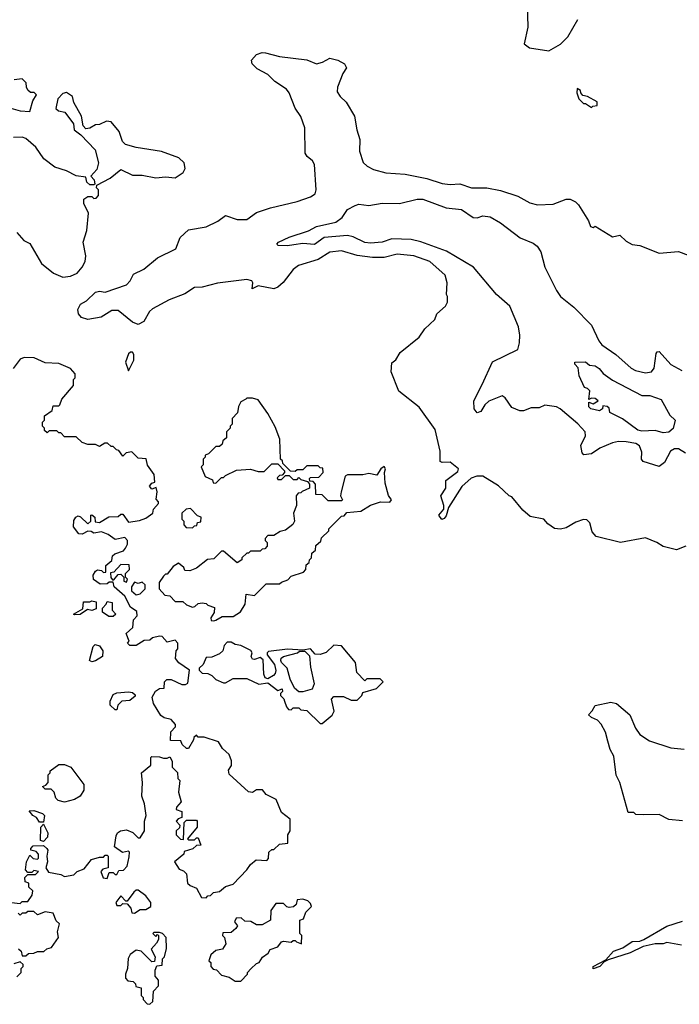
# Model space of a CAD drawing. Extents: x 2210602 to 2357277, y 510288 to 673808.
# Tile 413 of 464: x 2328793 to 2332199, y 634140 to 639223. Entities that reach past the tile are written whole.
import ezdxf

# ---------------------------------------------------------------- set-up
doc = ezdxf.new("R2010")
doc.units = 0

msp = doc.modelspace()

# ---------------------------------------------------------------- linework, layer by layer
at = {"layer": '0CON05XD'}
for points in [[(2331413.1, 639305), (2331417.1, 639185), (2331398.3, 639098.3), (2331425, 639077.5), (2331525, 639063.3)], [(2331525, 639063.3), (2331585, 639097.5), (2331623.3, 639135), (2331675.9, 639224.1)], [(2332232.5, 636505), (2332185, 636486), (2332115, 636503.3), (2332082.5, 636525), (2332025, 636548.8), (2331895, 636523.8), (2331770, 636555), (2331749.3, 636579.3), (2331737.5, 636625), (2331721.7, 636641.7), (2331705, 636642.5), (2331665, 636630), (2331615, 636600), (2331585, 636593.3), (2331555, 636596.7), (2331520.5, 636620.5), (2331500, 636645), (2331429.3, 636659.3), (2331390.7, 636690.7), (2331335, 636760), (2331320, 636765), (2331265, 636817.5), (2331185, 636867.5), (2331153.6, 636866.4), (2331125, 636856.7), (2331076.1, 636813.9), (2331007.5, 636705), (2330995, 636662.5), (2330985, 636647.5), (2330973, 636643), (2330956.7, 636665), (2330983, 636697), (2330983.3, 636715), (2330967.5, 636765), (2330993.3, 636805), (2330993.3, 636845), (2331055, 636890), (2331058.8, 636905), (2331015, 636939.2), (2330975, 636936.7), (2330965, 636942.5), (2330964, 636995), (2330938.3, 637108.3), (2330855, 637222.5), (2330750, 637305), (2330710.9, 637405), (2330715, 637452.5), (2330735, 637467.5), (2330757.5, 637505), (2330856.4, 637583.6), (2330885, 637627.5), (2330937.5, 637675), (2330947.5, 637705), (2330992.5, 637745), (2331002.5, 637765), (2331002.5, 637795), (2330997.5, 637805), (2331000, 637865), (2330990, 637905), (2330910, 637975), (2330827.5, 638005), (2330742.6, 638012.6), (2330675, 637995.4), (2330615, 637995.4), (2330536, 638006), (2330455, 638030), (2330395, 638023.6), (2330335, 637985.4), (2330233.3, 637955), (2330205, 637934), (2330153.6, 637866.4), (2330125, 637842.5), (2330105, 637834.3), (2330025, 637850), (2329993.8, 637833.8), (2329996.7, 637865), (2329991.2, 637875), (2329965, 637881.9), (2329815, 637863.8), (2329735, 637841.8), (2329695, 637840.6), (2329645, 637808.8), (2329565, 637777.5), (2329479.1, 637730.9), (2329463.4, 637716.6), (2329434.5, 637665.5), (2329405, 637650), (2329375, 637662), (2329301.2, 637721.2), (2329268.8, 637721.2), (2329213.1, 637686.9), (2329145, 637675.7), (2329111.2, 637685), (2329096.2, 637705), (2329093.6, 637726.4), (2329107.5, 637755), (2329138, 637772), (2329185, 637815.8), (2329205, 637822), (2329235, 637815.8), (2329345, 637854.5), (2329363.6, 637875), (2329380.4, 637909.6), (2329434.5, 637935), (2329505, 637993.1), (2329599.7, 638040.3), (2329621.7, 638098.3), (2329665, 638138.8), (2329755, 638154.3), (2329816.4, 638183.6), (2329855, 638212), (2329915, 638191.4), (2329965, 638192.5), (2330015, 638227.1), (2330087.6, 638252.4), (2330225, 638284.4), (2330295, 638309.4), (2330319.2, 638325), (2330323.3, 638345), (2330315.5, 638475), (2330305.3, 638495.3), (2330277.8, 638517.8), (2330267.5, 638535), (2330265.7, 638665), (2330244.3, 638724.3), (2330215.8, 638765.8), (2330184, 638845), (2330170, 638865), (2330111.2, 638905), (2330075, 638940), (2330019.5, 638969.5), (2329992.5, 638995), (2329990, 639015), (2330015.9, 639044.1), (2330045, 639054), (2330062.9, 639052.9), (2330135, 639034), (2330275, 639016), (2330325, 638996), (2330356.6, 639003.4), (2330395, 639024.3), (2330435, 639014.4), (2330470, 638995), (2330481.2, 638975), (2330461.2, 638945), (2330433.8, 638875), (2330431.7, 638851.7), (2330447, 638827), (2330478.3, 638798.3), (2330521.2, 638725), (2330533.3, 638655), (2330550, 638605), (2330547.5, 638545), (2330566.4, 638486.4), (2330586.4, 638466.4), (2330619.5, 638449.5), (2330683.2, 638433.2), (2330784.1, 638425.9), (2330895, 638402.9), (2330975, 638377.5), (2331015, 638372.5), (2331065, 638375.6), (2331125.6, 638355.6), (2331205, 638354.5), (2331275, 638341.8), (2331365, 638311.4), (2331427.9, 638277.9), (2331467.3, 638267.3), (2331548.3, 638271.7), (2331615, 638296), (2331635, 638296.7), (2331663.6, 638283.6), (2331678.3, 638268.3), (2331730, 638185), (2331740, 638155), (2331755, 638150), (2331765, 638157.5), (2331855, 638102.5), (2331891.7, 638111.7), (2331925, 638080), (2331955, 638062.5), (2331995, 638057.5), (2332095, 638017.5), (2332195, 638025.8), (2332245, 638007.5)], [(2328735, 638770), (2328795, 638752.5), (2328845, 638750), (2328860, 638805), (2328880, 638835), (2328868.3, 638848.3), (2328848.3, 638848.3), (2328835, 638860), (2328827.5, 638875), (2328827, 638897), (2328805, 638917.5), (2328765, 638912.5)], [(2328777.5, 638125), (2328813.6, 638083.6), (2328845, 638067.5), (2328905, 637964), (2328966.7, 637915), (2329015, 637894.3), (2329055, 637899.2), (2329088.8, 637915), (2329116.2, 637945), (2329131.2, 637975), (2329133.8, 638005), (2329120, 638075), (2329138.8, 638135), (2329147.5, 638225), (2329123.3, 638275), (2329123.9, 638296.1), (2329145, 638310), (2329165, 638310), (2329175, 638300), (2329188.3, 638301.7), (2329200, 638315), (2329200, 638345), (2329190, 638355), (2329191.7, 638368.3), (2329260, 638405), (2329315, 638450), (2329375, 638420), (2329425, 638421.2), (2329495, 638407.5), (2329545, 638412.5), (2329595, 638407.5), (2329637.5, 638435), (2329647.5, 638455), (2329642.5, 638485), (2329615, 638510), (2329525, 638543.3), (2329395, 638563.3), (2329339.3, 638579.3), (2329324.1, 638594.1), (2329306.1, 638646.1), (2329265, 638696.7), (2329240.7, 638699.3), (2329205, 638682.5), (2329185, 638680), (2329155, 638662.5), (2329135, 638660), (2329120, 638675), (2329112.5, 638725), (2329072.5, 638795), (2329066.1, 638826.1), (2329035, 638847.5), (2329015, 638842.5), (2328990, 638815), (2328980, 638765), (2328993, 638753), (2329026.4, 638746.4), (2329070, 638685), (2329073.9, 638653.9), (2329109.3, 638629.3), (2329181.7, 638551.7), (2329200, 638485), (2329190.7, 638449.3), (2329160, 638415), (2329177, 638397), (2329180, 638375), (2329175, 638370), (2329155, 638370), (2329140, 638385), (2329135, 638410), (2329085, 638416.7), (2329035, 638443.3), (2328975, 638462.5), (2328917.5, 638505), (2328875.9, 638565.9), (2328825, 638610), (2328805, 638617.5), (2328760, 638615)], [(2331745, 638770), (2331753, 638777), (2331775, 638780), (2331775, 638800), (2331725, 638827.5), (2331701.7, 638831.7), (2331690, 638845), (2331688.3, 638858.3), (2331671.7, 638868.3), (2331670, 638845), (2331680, 638815), (2331705, 638790), (2331715, 638790), (2331745, 638770)], [(2330208.3, 638061.7), (2330175, 638056.2), (2330128.3, 638058.3), (2330120, 638065), (2330130, 638075), (2330185, 638101.2), (2330285, 638134), (2330325, 638156), (2330425, 638178), (2330458.3, 638201.7), (2330485.8, 638244.2), (2330525.6, 638264.4), (2330545, 638270.8), (2330595, 638263.3), (2330665, 638275.6), (2330755, 638274.4), (2330845, 638297.5), (2330875, 638297.5), (2330995, 638252.1), (2331075, 638243.1), (2331135, 638202.9), (2331155, 638201.2), (2331185, 638210), (2331222.5, 638205), (2331275, 638174), (2331377.9, 638097.9), (2331445, 638069.4), (2331465, 638054.3), (2331484.4, 638025), (2331504.3, 637945), (2331565.8, 637825), (2331586.2, 637795), (2331655, 637738.8), (2331745.5, 637645.5), (2331783.1, 637565), (2331798.6, 637545), (2331870.8, 637495), (2331950, 637425), (2331973, 637413), (2332025, 637400.4), (2332055.6, 637405), (2332068.9, 637425), (2332080.4, 637499.6), (2332085, 637508.8), (2332095, 637510.8), (2332155, 637442.5), (2332213, 637413)], [(2332230.9, 636985), (2332195, 637008.1), (2332175, 637007.5), (2332152.9, 636995), (2332123.1, 636936.9), (2332095, 636916.2), (2332012.6, 636942.6), (2332004.5, 636955), (2332005, 636990), (2331993, 637023), (2331975, 637034.7), (2331925, 637043.3), (2331885, 637046.1), (2331855, 637038.5), (2331788.5, 637011.5), (2331745, 636981.9), (2331706.7, 636976.7), (2331696.7, 636986.7), (2331690.8, 637025), (2331714, 637075), (2331712.9, 637095), (2331675, 637136.9), (2331583.8, 637215), (2331565, 637224), (2331505, 637233.3), (2331475, 637220), (2331435, 637218.8), (2331395, 637203.8), (2331375, 637203.3), (2331335, 637222), (2331300.3, 637270.3), (2331285, 637281.2), (2331215, 637253.8), (2331194.2, 637235.8), (2331175, 637200), (2331155, 637193.3), (2331140, 637215), (2331138.8, 637255), (2331180.6, 637339.4), (2331235, 637456.2), (2331365, 637520), (2331374.2, 637554.2), (2331375.6, 637595), (2331368, 637638), (2331324.5, 637744.5), (2331254.6, 637804.6), (2331135.9, 637945.9), (2330997.6, 638027.6), (2330865, 638076.9), (2330815, 638089.2), (2330715, 638092.1), (2330665, 638075.4), (2330605, 638069.2), (2330575, 638073.5), (2330515, 638102.9), (2330485, 638110), (2330365, 638098.9), (2330315, 638063.3), (2330255, 638068.6), (2330208.3, 638061.7)], [(2329355, 637410), (2329382.5, 637465), (2329382.5, 637495), (2329375, 637507.5), (2329365, 637507.5), (2329355, 637497.5), (2329340, 637455), (2329355, 637410)], [(2329172.5, 636355), (2329183.6, 636376.4), (2329195, 636382.5), (2329215, 636380), (2329225, 636370), (2329238.3, 636371.7), (2329237.5, 636405), (2329268.3, 636431.7), (2329272.5, 636455), (2329283.6, 636466.4), (2329328.3, 636481.7), (2329340, 636495), (2329350, 636515), (2329350, 636535), (2329335, 636550), (2329285, 636540), (2329250, 636565), (2329215, 636580), (2329175, 636572.5), (2329161.7, 636581.7), (2329145, 636582.5), (2329115, 636567.5), (2329098.3, 636568.3), (2329070, 636605), (2329073, 636637), (2329082.5, 636655), (2329095, 636662.5), (2329107, 636657), (2329145, 636620), (2329160, 636635), (2329160, 636665), (2329165, 636667.5), (2329180, 636655), (2329181.7, 636631.7), (2329205, 636627.5), (2329253, 636657), (2329301.7, 636658.3), (2329315, 636670), (2329325, 636670), (2329355, 636630), (2329411.7, 636638.3), (2329445, 636650), (2329480, 636675), (2329483, 636697), (2329510, 636725), (2329510, 636735), (2329498.3, 636748.3), (2329502.5, 636785), (2329498.3, 636808.3), (2329475, 636800), (2329462.5, 636815), (2329475, 636830), (2329490, 636835), (2329487.5, 636875), (2329453, 636923), (2329446.4, 636956.4), (2329405, 636960), (2329371.7, 636991.7), (2329343, 636987), (2329325, 636970), (2329305, 637000), (2329293, 637003), (2329275, 637020), (2329265, 637020), (2329247, 637037), (2329233, 637037), (2329205, 637020), (2329185, 637030), (2329145, 637030), (2329115, 637040), (2329085, 637070), (2329025, 637070), (2329005, 637090), (2328995, 637090), (2328985, 637100), (2328945, 637100), (2328935, 637090), (2328921.7, 637101.7), (2328920, 637115), (2328910, 637125), (2328910, 637145), (2328920, 637155), (2328921.7, 637178.3), (2328960, 637205), (2328965, 637230), (2328995, 637230), (2329000, 637235), (2329010, 637265), (2329070, 637335), (2329070, 637365), (2329080, 637375), (2329080, 637395), (2329055, 637422.5), (2328995, 637447.5), (2328925, 637452.5), (2328867, 637477), (2328815, 637480), (2328795, 637470), (2328758.3, 637421.7)], [(2332115, 637090.8), (2332075, 637102), (2332005, 637098.8), (2331985, 637103.8), (2331905, 637163.3), (2331840, 637195), (2331837, 637217), (2331827, 637227), (2331805, 637230), (2331802.5, 637215), (2331786.2, 637203.8), (2331742.5, 637215), (2331732.5, 637225), (2331731.7, 637248.3), (2331755, 637240), (2331780, 637255), (2331765, 637267.5), (2331745, 637270), (2331731.7, 637261.7), (2331737, 637307), (2331725, 637320), (2331710, 637325), (2331682.5, 637385), (2331676.4, 637426.4), (2331660, 637445), (2331660, 637455), (2331715, 637457.5), (2331735, 637440), (2331765, 637436.7), (2331785, 637423.3), (2331806.1, 637396.1), (2331855, 637362.5), (2332005, 637283.8), (2332047, 637283), (2332105, 637263.3), (2332151.1, 637181.1), (2332177.5, 637155), (2332167.7, 637112.3), (2332145, 637094), (2332115, 637090.8)], [(2329795, 636120), (2329805, 636122.5), (2329838.3, 636141.7), (2329895, 636142.5), (2329933, 636167), (2329957.5, 636205), (2329961.7, 636258.3), (2330005, 636250), (2330065, 636310), (2330135, 636310), (2330145, 636320), (2330178.3, 636331.7), (2330195, 636350), (2330258.3, 636371.7), (2330270, 636385), (2330271.7, 636408.3), (2330288.3, 636421.7), (2330290, 636435), (2330300, 636445), (2330301.7, 636468.3), (2330320, 636485), (2330321.7, 636508.3), (2330348.3, 636531.7), (2330351.7, 636548.3), (2330390, 636585), (2330390, 636595), (2330455, 636660), (2330468.3, 636661.7), (2330481.7, 636678.3), (2330555, 636686.2), (2330605, 636716.2), (2330656.4, 636733.6), (2330705, 636732.5), (2330713.3, 636745), (2330697.6, 636767.6), (2330680.8, 636830.8), (2330676.2, 636885), (2330682.5, 636905), (2330675, 636916), (2330657.5, 636905), (2330637.5, 636872.5), (2330595, 636880), (2330565, 636874), (2330486.2, 636873.8), (2330473.6, 636866.4), (2330452.5, 636785), (2330450, 636765), (2330460, 636745), (2330455, 636740), (2330385, 636740), (2330355, 636770), (2330321.7, 636771.7), (2330320, 636825), (2330308.3, 636838.3), (2330291.7, 636841.7), (2330290, 636855), (2330295, 636860), (2330338.3, 636861.7), (2330360, 636885), (2330358.3, 636908.3), (2330345, 636910), (2330335, 636920), (2330275, 636920), (2330255, 636900), (2330225, 636900), (2330215, 636890), (2330191.7, 636891.7), (2330151.7, 636931.7), (2330150, 636945), (2330140, 636955), (2330137, 637057), (2330111.7, 637121.7), (2330075, 637190), (2330025, 637260), (2329995, 637270), (2329965, 637270), (2329960, 637265), (2329935, 637250), (2329923, 637227), (2329917, 637193), (2329890, 637165), (2329890, 637135), (2329880, 637125), (2329880, 637115), (2329860, 637095), (2329860, 637065), (2329841.7, 637048.3), (2329838.3, 637031.7), (2329825, 637020), (2329805, 637020), (2329768.3, 636981.7), (2329750, 636975), (2329750, 636965), (2329740, 636955), (2329740, 636925), (2329730, 636915), (2329750, 636865), (2329788.3, 636848.3), (2329791.7, 636831.7), (2329805, 636830), (2329835, 636860), (2329845, 636860), (2329855, 636870), (2329913, 636897), (2329985, 636902.5), (2330025, 636890), (2330055, 636890), (2330095, 636930), (2330125, 636930), (2330160, 636895), (2330160, 636885), (2330148.3, 636871.7), (2330135, 636870), (2330121.7, 636858.3), (2330125, 636850), (2330145, 636850), (2330165, 636870), (2330185, 636870), (2330205, 636850), (2330225, 636850), (2330235, 636860), (2330245, 636850), (2330278.3, 636838.3), (2330290, 636825), (2330290, 636805), (2330251.7, 636788.3), (2330245, 636780), (2330231.7, 636778.3), (2330220, 636765), (2330222.5, 636715), (2330207.5, 636675), (2330212.5, 636635), (2330203, 636617), (2330165, 636587.5), (2330138.3, 636581.7), (2330105, 636560), (2330075, 636560), (2330060, 636545), (2330060, 636535), (2330070, 636525), (2330070, 636505), (2330058.3, 636491.7), (2330045, 636490), (2330035, 636480), (2329985, 636480), (2329975, 636470), (2329965, 636470), (2329940, 636445), (2329940, 636435), (2329915, 636420), (2329845, 636480), (2329835, 636480), (2329795, 636440), (2329763, 636437), (2329705, 636392.5), (2329671.7, 636378.3), (2329645, 636380), (2329640, 636395), (2329613, 636417), (2329585, 636400), (2329555, 636360), (2329545, 636360), (2329535, 636350), (2329513, 636317), (2329512.5, 636285), (2329541.7, 636251.7), (2329568.3, 636248.3), (2329595, 636220), (2329635, 636220), (2329655, 636202.5), (2329685, 636190), (2329697, 636193), (2329715, 636210), (2329735, 636212.5), (2329755, 636210), (2329765, 636200), (2329798.3, 636188.3), (2329797, 636163), (2329780, 636135), (2329781.7, 636121.7), (2329795, 636120)], [(2329685, 636600), (2329695, 636610), (2329708.3, 636611.7), (2329711.7, 636628.3), (2329728.3, 636631.7), (2329730, 636655), (2329711.7, 636661.7), (2329675, 636700), (2329653, 636697), (2329630, 636675), (2329630, 636645), (2329640, 636635), (2329640, 636615), (2329651.7, 636601.7), (2329685, 636600)], [(2329345, 636320), (2329350, 636335), (2329340, 636345), (2329340, 636365), (2329360, 636385), (2329358.3, 636408.3), (2329315, 636410), (2329278.3, 636371.7), (2329261.7, 636368.3), (2329263, 636343), (2329271.7, 636331.7), (2329278.3, 636331.7), (2329301.7, 636358.3), (2329315, 636360), (2329330, 636345), (2329330, 636325), (2329345, 636320)], [(2328750, 634665), (2328795, 634660), (2328805, 634670), (2328835, 634670), (2328857, 634703), (2328860, 634725), (2328840, 634745), (2328840, 634765), (2328821.7, 634771.7), (2328820, 634795), (2328835, 634810), (2328875, 634810), (2328890, 634825), (2328865, 634830), (2328855, 634820), (2328835, 634820), (2328822.5, 634835), (2328827.5, 634875), (2328845, 634910), (2328863, 634893), (2328885, 634890), (2328890, 634895), (2328890, 634915), (2328878.3, 634928.3), (2328850, 634935), (2328850, 634945), (2328861.7, 634958.3), (2328915, 634960), (2328932.5, 634945), (2328937.5, 634935), (2328932.5, 634905), (2328936.7, 634875), (2328927.5, 634845), (2328941.7, 634821.7), (2329005, 634810), (2329025, 634800), (2329071.7, 634808.3), (2329090, 634825), (2329125, 634840), (2329163, 634887), (2329205, 634900), (2329225, 634900), (2329235, 634910), (2329245, 634910), (2329250, 634905), (2329250, 634845), (2329221.7, 634838.3), (2329212.5, 634825), (2329223.6, 634793.6), (2329245, 634790), (2329255, 634820), (2329275, 634820), (2329285, 634810), (2329295, 634810), (2329305, 634830), (2329328.3, 634831.7), (2329347, 634853), (2329358.3, 634901.7), (2329360, 634925), (2329355, 634930), (2329323, 634923), (2329282.5, 634952.5), (2329290.7, 635009.3), (2329297.5, 635025), (2329313.9, 635036.1), (2329345, 635040), (2329377, 635027), (2329405, 635000), (2329415, 635000), (2329437.5, 635035), (2329437.5, 635085), (2329446.7, 635115), (2329437.5, 635175), (2329423.3, 635215), (2329427.5, 635285), (2329422.5, 635335), (2329470, 635375), (2329470, 635415), (2329475, 635420), (2329515, 635417.5), (2329535, 635410), (2329555, 635410), (2329568.3, 635418.3), (2329580, 635395), (2329580, 635365), (2329607, 635337), (2329610, 635305), (2329620, 635295), (2329612.5, 635235), (2329627.5, 635185), (2329601.7, 635158.3), (2329600, 635145), (2329630, 635135), (2329630, 635105), (2329611.7, 635098.3), (2329600, 635085), (2329620, 635065), (2329618.3, 635051.7), (2329600, 635035), (2329600, 635015), (2329623, 634993), (2329638.3, 634991.7), (2329641.7, 635078.3), (2329655, 635090), (2329705, 635090), (2329710, 635085), (2329710, 635055), (2329660, 634995), (2329665, 634990), (2329695, 634990), (2329705, 635000), (2329715, 635000), (2329728.3, 634961.7), (2329705, 634960), (2329686.7, 634943.3), (2329641.7, 634928.3), (2329640, 634915), (2329592.5, 634875), (2329617, 634837), (2329638.3, 634828.3), (2329653.6, 634813.6), (2329660, 634765), (2329673, 634753), (2329705, 634740), (2329731.7, 634691.7), (2329755, 634690), (2329765, 634700), (2329778.3, 634701.7), (2329793, 634717), (2329825, 634722.5), (2329855, 634747.5), (2329895, 634760), (2329965.9, 634834.1), (2329985, 634862.5), (2330013.9, 634886.1), (2330068.3, 634881.7), (2330077, 634893), (2330080, 634925), (2330095, 634940), (2330105, 634940), (2330135, 634967.5), (2330178.3, 634971.7), (2330177.5, 635015), (2330190, 635035), (2330190, 635095), (2330145, 635130), (2330116.7, 635196.7), (2330065, 635222.5), (2330047, 635247), (2330015, 635247.5), (2329995, 635233.3), (2329975, 635237.5), (2329875, 635327.5), (2329870.7, 635349.3), (2329887, 635373), (2329887, 635397), (2329875, 635430), (2329840.7, 635460.7), (2329820, 635495), (2329745, 635520), (2329715, 635520), (2329705, 635530), (2329691.7, 635518.3), (2329690, 635505), (2329665, 635460), (2329655, 635460), (2329631.7, 635481.7), (2329625, 635500), (2329571.7, 635501.7), (2329573, 635547), (2329597, 635573), (2329597.5, 635585), (2329575, 635610), (2329538.3, 635618.3), (2329521.7, 635631.7), (2329483, 635693), (2329477.5, 635725), (2329493.6, 635756.4), (2329515, 635770), (2329538.3, 635771.7), (2329540, 635805), (2329553, 635817), (2329575, 635817.5), (2329630.7, 635790.7), (2329649.3, 635790.7), (2329661.7, 635798.3), (2329670, 635865), (2329615, 635902.5), (2329597.5, 635925), (2329600, 635965), (2329610, 635975), (2329610, 636005), (2329595, 636020), (2329555, 636010), (2329528.3, 636038.3), (2329515, 636040), (2329478.3, 636031.7), (2329465, 636020), (2329435, 636017.5), (2329395, 635992.5), (2329361.7, 635991.7), (2329350, 636005), (2329357.5, 636015), (2329342.5, 636055), (2329377.5, 636085), (2329380, 636125), (2329400, 636145), (2329398.3, 636168.3), (2329365, 636190), (2329336.4, 636246.4), (2329280, 636295), (2329275, 636320), (2329255, 636320), (2329245, 636310), (2329208.3, 636308.3), (2329173.6, 636333.6), (2329172.5, 636355)], [(2329395, 636253.3), (2329415, 636260), (2329440, 636285), (2329440, 636305), (2329425, 636320), (2329405, 636312.5), (2329385, 636320), (2329370, 636295), (2329370, 636275), (2329395, 636253.3)], [(2329075, 636150), (2329070, 636155), (2329118.3, 636181.7), (2329121.7, 636218.3), (2329155, 636217.5), (2329165, 636222.5), (2329188.3, 636218.3), (2329188.3, 636181.7), (2329165, 636172.5), (2329142.5, 636177.5), (2329105, 636152.5), (2329075, 636150)], [(2329275, 636142.5), (2329253, 636143), (2329220, 636165), (2329220, 636185), (2329240, 636205), (2329245, 636220), (2329270, 636215), (2329270, 636175), (2329290, 636155), (2329275, 636142.5)], [(2329165, 635907.5), (2329153.3, 635915), (2329173, 635987), (2329182.5, 635997.5), (2329205, 635990), (2329222.5, 635965), (2329220, 635935), (2329185, 635913.3), (2329165, 635907.5)], [(2330355, 635590), (2330406.4, 635633.6), (2330417, 635653), (2330402.5, 635715), (2330415, 635730), (2330465, 635730), (2330505, 635710), (2330535, 635710), (2330560, 635735), (2330565, 635750), (2330635, 635770), (2330670, 635805), (2330655, 635820), (2330585, 635820), (2330575, 635810), (2330533.3, 635853.3), (2330527.5, 635905), (2330455, 635991.2), (2330415, 635994), (2330375, 635956.2), (2330345, 635946), (2330318, 635948), (2330295, 635975.8), (2330255, 635967.5), (2330175, 635974), (2330078.3, 635961.7), (2330070, 635955), (2330070, 635945), (2330109.2, 635895), (2330116, 635864), (2330112.5, 635847.5), (2330103, 635837), (2330075, 635820), (2330060, 635825), (2330053.6, 635843.6), (2330049.3, 635919.3), (2330035, 635930), (2330005, 635920), (2329995, 635922.5), (2329987.5, 635935), (2329992.5, 635955), (2329986.4, 635966.4), (2329935, 635993.3), (2329905, 635997.5), (2329885, 636010), (2329865, 636010), (2329848.3, 635991.7), (2329842.5, 635965), (2329825, 635950), (2329785, 635932.5), (2329755, 635930), (2329740, 635895), (2329720, 635875), (2329720, 635865), (2329735, 635850), (2329765, 635847.5), (2329785, 635837.5), (2329806.4, 635816.4), (2329845, 635800), (2329855, 635800), (2329895, 635822.5), (2329965, 635822.5), (2330027, 635793), (2330075, 635800), (2330125, 635760), (2330148.3, 635768.3), (2330150, 635755), (2330140, 635745), (2330140, 635735), (2330157, 635717), (2330160, 635705), (2330170, 635675), (2330181.7, 635661.7), (2330195, 635660), (2330205, 635670), (2330235, 635670), (2330245, 635660), (2330275, 635657.5), (2330345, 635590), (2330355, 635590)], [(2330255, 635752.9), (2330233.5, 635753.5), (2330212.7, 635772.7), (2330188.9, 635818.9), (2330174.3, 635875), (2330144.5, 635904.5), (2330141.4, 635915), (2330143.4, 635926.6), (2330154.4, 635935.6), (2330227.5, 635955), (2330237, 635963), (2330265, 635963.3), (2330289.5, 635939.5), (2330295, 635880), (2330312.9, 635795), (2330302.4, 635767.6), (2330255, 635752.9)], [(2329295, 635660), (2329285, 635660), (2329260, 635685), (2329260, 635705), (2329275, 635740), (2329295, 635747.5), (2329355, 635752.5), (2329375, 635750), (2329388.3, 635738.3), (2329388.3, 635731.7), (2329361.7, 635708.3), (2329320, 635705), (2329300, 635685), (2329295, 635660)], [(2332215, 635086.7), (2332145, 635093.3), (2332095, 635120), (2332015, 635117.5), (2331975, 635120), (2331965, 635130), (2331935, 635130), (2331892.5, 635285), (2331873.6, 635323.6), (2331861.7, 635421.7), (2331842.5, 635455), (2331829.3, 635499.3), (2331817.5, 635545), (2331796.1, 635586.1), (2331776.1, 635606.1), (2331745, 635620), (2331730, 635635), (2331750, 635655), (2331765, 635682.5), (2331845, 635700), (2331875, 635693.3), (2331943.9, 635633.9), (2331973.3, 635565), (2331995, 635532.5), (2332045, 635500), (2332155, 635463.8), (2332225, 635457.5)], [(2329025, 635183.3), (2328991.7, 635191.7), (2328980, 635205), (2328970, 635235), (2328955, 635250), (2328925, 635250), (2328910, 635265), (2328928.3, 635271.7), (2328940, 635285), (2328940, 635325), (2328950, 635335), (2328950, 635345), (2328995, 635378), (2329025, 635378.8), (2329057.5, 635365), (2329123.8, 635275), (2329123.8, 635245), (2329105.7, 635214.3), (2329075, 635196.7), (2329025, 635183.3)], [(2328915, 635080), (2328895, 635080), (2328880, 635105), (2328860, 635115), (2328841.7, 635138.3), (2328865, 635140), (2328910, 635125), (2328920, 635115), (2328915, 635080)], [(2328915, 634980), (2328900, 634985), (2328902.5, 635055), (2328915, 635070), (2328937.5, 635025), (2328937, 635003), (2328915, 634980)], [(2329385, 634610), (2329415, 634630), (2329445, 634630), (2329470, 634645), (2329470, 634665), (2329445, 634700), (2329405, 634730), (2329395, 634730), (2329381.7, 634718.3), (2329348.3, 634671.7), (2329341.7, 634671.7), (2329315, 634700), (2329290, 634665), (2329295, 634650), (2329315, 634650), (2329325, 634660), (2329348.3, 634658.3), (2329367, 634637), (2329371.7, 634611.7), (2329385, 634610)], [(2329935, 634260), (2329970, 634295), (2329970, 634305), (2329987, 634323), (2330015, 634350), (2330030, 634355), (2330047, 634383), (2330076.4, 634403.6), (2330087, 634423), (2330125, 634437.5), (2330145, 634462.5), (2330155, 634466.7), (2330195, 634460), (2330205, 634470), (2330215, 634470), (2330221.7, 634461.7), (2330248.3, 634451.7), (2330250, 634495), (2330240, 634505), (2330240, 634575), (2330258.3, 634581.7), (2330270, 634615), (2330300, 634645), (2330295, 634660), (2330280, 634675), (2330255, 634682.5), (2330225, 634680), (2330220, 634655), (2330207, 634643), (2330185, 634640), (2330173, 634643), (2330155, 634660), (2330115, 634660), (2330090, 634625), (2330087.5, 634575), (2330045, 634550), (2330015, 634550), (2329987, 634567), (2329955, 634570), (2329937, 634587), (2329910, 634585), (2329902.5, 634565), (2329917.5, 634545), (2329908.3, 634531.7), (2329885, 634510), (2329841.7, 634508.3), (2329840, 634495), (2329850, 634485), (2329857, 634453), (2329840, 634425), (2329805, 634417.5), (2329780, 634395), (2329770, 634365), (2329780, 634355), (2329780, 634335), (2329791.7, 634321.7), (2329808.3, 634318.3), (2329835, 634290), (2329875, 634280), (2329905, 634260), (2329935, 634260)], [(2328786.4, 634426.4), (2328800, 634415), (2328805, 634390), (2328825, 634390), (2328838.3, 634401.7), (2328866.4, 634403.6), (2328885, 634412.5), (2328917, 634413), (2328933, 634427), (2328956.4, 634433.6), (2328992.5, 634485), (2328987.5, 634515), (2328997.5, 634555), (2328981.7, 634571.7), (2328965, 634610), (2328925, 634617.5), (2328885, 634602.5), (2328865, 634620), (2328835, 634620), (2328825, 634610), (2328805, 634610), (2328795, 634600), (2328785, 634610)], [(2332210, 634445), (2332135, 634458.5), (2332115, 634451.8), (2332075, 634452.9), (2332011.9, 634438.1), (2331945, 634405.3), (2331831.2, 634368.8), (2331810.7, 634359.3), (2331788, 634335), (2331755, 634322.9), (2331754.3, 634335), (2331820, 634370), (2331858.6, 634415), (2331907.6, 634432.4), (2331955, 634464.6), (2331995, 634465.6), (2332016.2, 634473.8), (2332135, 634543.3), (2332215, 634570)], [(2329465, 634140), (2329480, 634155), (2329483, 634207), (2329510, 634235), (2329510, 634265), (2329492.5, 634285), (2329493, 634317), (2329501.7, 634338.3), (2329528.3, 634341.7), (2329530, 634375), (2329540, 634385), (2329551.7, 634428.3), (2329550, 634485), (2329530, 634505), (2329515, 634510), (2329485, 634510), (2329480, 634505), (2329495, 634490), (2329505, 634500), (2329510, 634495), (2329510, 634475), (2329500, 634455), (2329472.5, 634425), (2329492.5, 634385), (2329488.3, 634361.7), (2329475, 634360), (2329420, 634415), (2329395, 634420), (2329363.6, 634396.4), (2329353, 634377), (2329350, 634325), (2329340, 634295), (2329340, 634275), (2329351.7, 634261.7), (2329378.3, 634258.3), (2329390, 634245), (2329391.7, 634231.7), (2329420, 634225), (2329420, 634185), (2329430, 634175), (2329430, 634165), (2329451.7, 634141.7), (2329465, 634140)], [(2328778.3, 634281.7), (2328800, 634305), (2328800, 634325), (2328810, 634335), (2328810, 634345), (2328795, 634360), (2328761.7, 634348.3)]]:
    msp.add_lwpolyline(points, dxfattribs=at)

doc.saveas('drawing.dxf')
